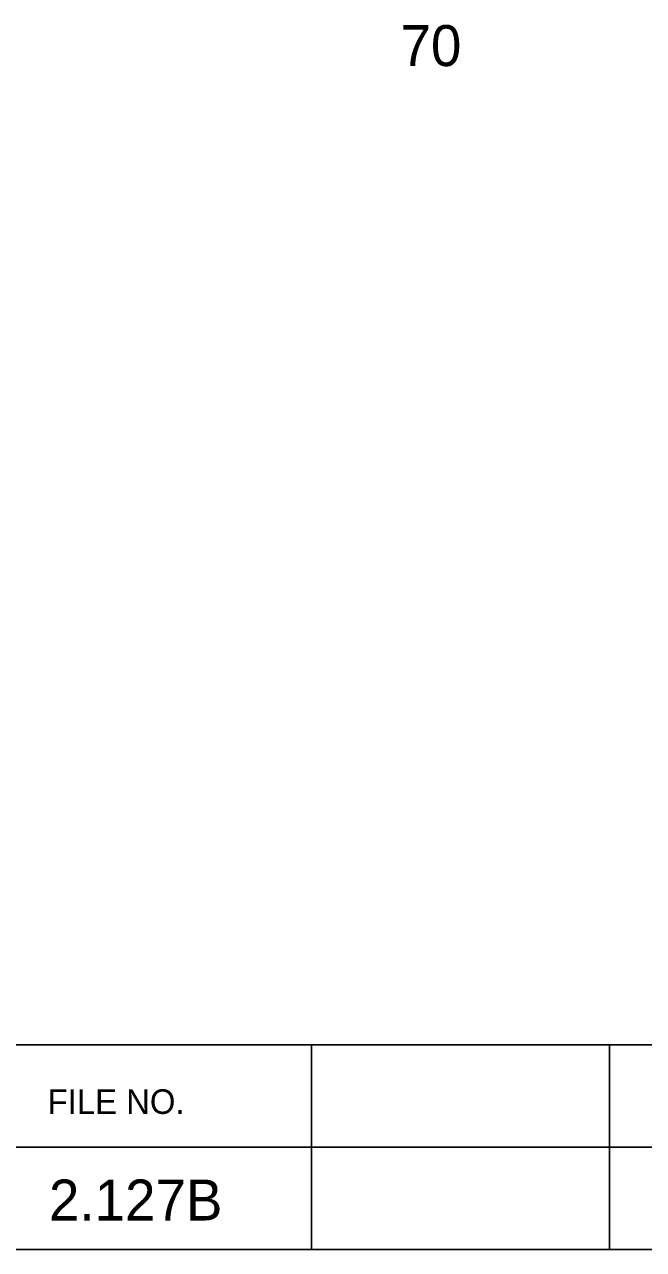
# Model space of a CAD drawing. Extents: x 1000 to 1162, y 999 to 8520.
# Drawn here: x 1145.41 to 1152.97, y 7425.05 to 7440.01 of the extents above; entities that cross this region are included whole.
import ezdxf

# ---------------------------------------------------------------- set-up
doc = ezdxf.new("R2010")
doc.units = 0
for name, color, linetype in [('Level 20', 7, 'Continuous'), ('Level 3', 7, 'Continuous'), ('Level 56', 7, 'Continuous')]:
    doc.layers.add(name, color=color, linetype=linetype)

msp = doc.modelspace()

# ---------------------------------------------------------------- linework, layer by layer
at = {"layer": 'Level 3'}
for p, q in [((1133.055, 7427.546), (1161.555, 7427.546)), ((1133.055, 7427.546), (1161.555, 7427.546)), ((1133.055, 7427.546), (1161.555, 7427.546)), ((1133.055, 7427.546), (1161.555, 7427.546)), ((1133.055, 7427.546), (1161.555, 7427.546)), ((1133.055, 7427.546), (1161.555, 7427.546)), ((1133.055, 7427.546), (1161.555, 7427.546)), ((1133.055, 7427.546), (1161.555, 7427.546)), ((1133.055, 7427.546), (1161.555, 7427.546)), ((1133.055, 7427.546), (1161.555, 7427.546)), ((1133.055, 7427.546), (1161.555, 7427.546)), ((1133.055, 7427.546), (1161.555, 7427.546)), ((1133.055, 7427.546), (1161.555, 7427.546)), ((1133.055, 7427.546), (1161.555, 7427.546)), ((1133.055, 7427.546), (1161.555, 7427.546)), ((1133.055, 7427.546), (1161.555, 7427.546)), ((1133.055, 7427.546), (1161.555, 7427.546)), ((1133.055, 7427.546), (1161.555, 7427.546)), ((1133.055, 7427.546), (1161.555, 7427.546)), ((1133.055, 7427.546), (1161.555, 7427.546)), ((1133.055, 7427.546), (1161.555, 7427.546)), ((1133.055, 7427.546), (1161.555, 7427.546)), ((1133.055, 7427.546), (1161.555, 7427.546)), ((1133.055, 7427.546), (1161.555, 7427.546)), ((1133.055, 7427.546), (1161.555, 7427.546)), ((1133.055, 7427.546), (1161.555, 7427.546)), ((1133.055, 7427.546), (1161.555, 7427.546)), ((1133.055, 7427.546), (1161.555, 7427.546)), ((1133.055, 7427.546), (1161.555, 7427.546)), ((1133.055, 7427.546), (1161.555, 7427.546)), ((1133.055, 7427.546), (1161.555, 7427.546)), ((1133.055, 7427.546), (1161.555, 7427.546)), ((1133.055, 7427.546), (1161.555, 7427.546)), ((1133.055, 7427.546), (1161.555, 7427.546)), ((1133.055, 7427.546), (1161.555, 7427.546)), ((1133.055, 7427.546), (1161.555, 7427.546)), ((1133.055, 7427.546), (1161.555, 7427.546)), ((1133.055, 7427.546), (1161.555, 7427.546)), ((1133.055, 7427.546), (1161.555, 7427.546)), ((1133.055, 7427.546), (1161.555, 7427.546)), ((1133.055, 7427.546), (1161.555, 7427.546)), ((1133.055, 7427.546), (1161.555, 7427.546)), ((1133.055, 7427.546), (1161.555, 7427.546)), ((1133.055, 7427.546), (1161.555, 7427.546)), ((1133.055, 7427.546), (1161.555, 7427.546)), ((1133.055, 7427.546), (1161.555, 7427.546)), ((1133.055, 7427.546), (1161.555, 7427.546)), ((1133.055, 7427.546), (1161.555, 7427.546)), ((1133.055, 7427.546), (1161.555, 7427.546)), ((1133.055, 7427.546), (1161.555, 7427.546)), ((1133.055, 7427.546), (1161.555, 7427.546)), ((1133.055, 7427.546), (1161.555, 7427.546)), ((1133.055, 7427.546), (1161.555, 7427.546)), ((1133.055, 7427.546), (1161.555, 7427.546)), ((1148.913, 7427.546), (1148.913, 7425.046)), ((1148.913, 7427.546), (1148.913, 7425.046)), ((1148.913, 7427.546), (1148.913, 7425.046)), ((1148.913, 7427.546), (1148.913, 7425.046)), ((1148.913, 7427.546), (1148.913, 7425.046)), ((1148.913, 7427.546), (1148.913, 7425.046)), ((1148.913, 7427.546), (1148.913, 7425.046)), ((1148.913, 7427.546), (1148.913, 7425.046)), ((1148.913, 7427.546), (1148.913, 7425.046)), ((1148.913, 7427.546), (1148.913, 7425.046)), ((1148.913, 7427.546), (1148.913, 7425.046)), ((1148.913, 7427.546), (1148.913, 7425.046)), ((1148.913, 7427.546), (1148.913, 7425.046)), ((1148.913, 7427.546), (1148.913, 7425.046)), ((1148.913, 7427.546), (1148.913, 7425.046)), ((1148.913, 7427.546), (1148.913, 7425.046)), ((1148.913, 7427.546), (1148.913, 7425.046)), ((1148.913, 7427.546), (1148.913, 7425.046)), ((1148.913, 7427.546), (1148.913, 7425.046)), ((1148.913, 7427.546), (1148.913, 7425.046)), ((1148.913, 7427.546), (1148.913, 7425.046)), ((1148.913, 7427.546), (1148.913, 7425.046)), ((1148.913, 7427.546), (1148.913, 7425.046)), ((1148.913, 7427.546), (1148.913, 7425.046)), ((1148.913, 7427.546), (1148.913, 7425.046)), ((1148.913, 7427.546), (1148.913, 7425.046)), ((1148.913, 7427.546), (1148.913, 7425.046)), ((1148.913, 7427.546), (1148.913, 7425.046)), ((1148.913, 7427.546), (1148.913, 7425.046)), ((1148.913, 7427.546), (1148.913, 7425.046)), ((1148.913, 7427.546), (1148.913, 7425.046)), ((1148.913, 7427.546), (1148.913, 7425.046)), ((1148.913, 7427.546), (1148.913, 7425.046)), ((1148.913, 7427.546), (1148.913, 7425.046)), ((1148.913, 7427.546), (1148.913, 7425.046)), ((1148.913, 7427.546), (1148.913, 7425.046)), ((1148.913, 7427.546), (1148.913, 7425.046)), ((1148.913, 7427.546), (1148.913, 7425.046)), ((1148.913, 7427.546), (1148.913, 7425.046)), ((1148.913, 7427.546), (1148.913, 7425.046)), ((1148.913, 7427.546), (1148.913, 7425.046)), ((1148.913, 7427.546), (1148.913, 7425.046)), ((1148.913, 7427.546), (1148.913, 7425.046)), ((1148.913, 7427.546), (1148.913, 7425.046)), ((1148.913, 7427.546), (1148.913, 7425.046)), ((1148.913, 7427.546), (1148.913, 7425.046)), ((1148.913, 7427.546), (1148.913, 7425.046)), ((1148.913, 7427.546), (1148.913, 7425.046)), ((1148.913, 7427.546), (1148.913, 7425.046)), ((1148.913, 7427.546), (1148.913, 7425.046)), ((1148.913, 7427.546), (1148.913, 7425.046)), ((1148.913, 7427.546), (1148.913, 7425.046)), ((1148.913, 7427.546), (1148.913, 7425.046)), ((1148.913, 7427.546), (1148.913, 7425.046)), ((1152.554, 7427.546), (1152.554, 7425.046)), ((1152.554, 7427.546), (1152.554, 7425.046)), ((1152.554, 7427.546), (1152.554, 7425.046)), ((1152.554, 7427.546), (1152.554, 7425.046)), ((1152.554, 7427.546), (1152.554, 7425.046)), ((1152.554, 7427.546), (1152.554, 7425.046)), ((1152.554, 7427.546), (1152.554, 7425.046)), ((1152.554, 7427.546), (1152.554, 7425.046)), ((1152.554, 7427.546), (1152.554, 7425.046)), ((1152.554, 7427.546), (1152.554, 7425.046)), ((1152.554, 7427.546), (1152.554, 7425.046)), ((1152.554, 7427.546), (1152.554, 7425.046)), ((1152.554, 7427.546), (1152.554, 7425.046)), ((1152.554, 7427.546), (1152.554, 7425.046)), ((1152.554, 7427.546), (1152.554, 7425.046)), ((1152.554, 7427.546), (1152.554, 7425.046)), ((1152.554, 7427.546), (1152.554, 7425.046)), ((1152.554, 7427.546), (1152.554, 7425.046)), ((1152.554, 7427.546), (1152.554, 7425.046)), ((1152.554, 7427.546), (1152.554, 7425.046)), ((1152.554, 7427.546), (1152.554, 7425.046)), ((1152.554, 7427.546), (1152.554, 7425.046)), ((1152.554, 7427.546), (1152.554, 7425.046)), ((1152.554, 7427.546), (1152.554, 7425.046)), ((1152.554, 7427.546), (1152.554, 7425.046)), ((1152.554, 7427.546), (1152.554, 7425.046)), ((1152.554, 7427.546), (1152.554, 7425.046)), ((1152.554, 7427.546), (1152.554, 7425.046)), ((1152.554, 7427.546), (1152.554, 7425.046)), ((1152.554, 7427.546), (1152.554, 7425.046)), ((1152.554, 7427.546), (1152.554, 7425.046)), ((1152.554, 7427.546), (1152.554, 7425.046)), ((1152.554, 7427.546), (1152.554, 7425.046)), ((1152.554, 7427.546), (1152.554, 7425.046)), ((1152.554, 7427.546), (1152.554, 7425.046)), ((1152.554, 7427.546), (1152.554, 7425.046)), ((1152.554, 7427.546), (1152.554, 7425.046)), ((1152.554, 7427.546), (1152.554, 7425.046)), ((1152.554, 7427.546), (1152.554, 7425.046)), ((1152.554, 7427.546), (1152.554, 7425.046)), ((1152.554, 7427.546), (1152.554, 7425.046)), ((1152.554, 7427.546), (1152.554, 7425.046)), ((1152.554, 7427.546), (1152.554, 7425.046)), ((1152.554, 7427.546), (1152.554, 7425.046)), ((1152.554, 7427.546), (1152.554, 7425.046)), ((1152.554, 7427.546), (1152.554, 7425.046)), ((1152.554, 7427.546), (1152.554, 7425.046)), ((1152.554, 7427.546), (1152.554, 7425.046)), ((1152.554, 7427.546), (1152.554, 7425.046)), ((1152.554, 7427.546), (1152.554, 7425.046)), ((1152.554, 7427.546), (1152.554, 7425.046)), ((1152.554, 7427.546), (1152.554, 7425.046)), ((1152.554, 7427.546), (1152.554, 7425.046)), ((1152.554, 7427.546), (1152.554, 7425.046)), ((1133.055, 7426.296), (1161.555, 7426.296)), ((1133.055, 7426.296), (1161.555, 7426.296)), ((1133.055, 7426.296), (1161.555, 7426.296)), ((1133.055, 7426.296), (1161.555, 7426.296)), ((1133.055, 7426.296), (1161.555, 7426.296)), ((1133.055, 7426.296), (1161.555, 7426.296)), ((1133.055, 7426.296), (1161.555, 7426.296)), ((1133.055, 7426.296), (1161.555, 7426.296)), ((1133.055, 7426.296), (1161.555, 7426.296)), ((1133.055, 7426.296), (1161.555, 7426.296)), ((1133.055, 7426.296), (1161.555, 7426.296)), ((1133.055, 7426.296), (1161.555, 7426.296)), ((1133.055, 7426.296), (1161.555, 7426.296)), ((1133.055, 7426.296), (1161.555, 7426.296)), ((1133.055, 7426.296), (1161.555, 7426.296)), ((1133.055, 7426.296), (1161.555, 7426.296)), ((1133.055, 7426.296), (1161.555, 7426.296)), ((1133.055, 7426.296), (1161.555, 7426.296)), ((1133.055, 7426.296), (1161.555, 7426.296)), ((1133.055, 7426.296), (1161.555, 7426.296)), ((1133.055, 7426.296), (1161.555, 7426.296)), ((1133.055, 7426.296), (1161.555, 7426.296)), ((1133.055, 7426.296), (1161.555, 7426.296)), ((1133.055, 7426.296), (1161.555, 7426.296)), ((1133.055, 7426.296), (1161.555, 7426.296)), ((1133.055, 7426.296), (1161.555, 7426.296)), ((1133.055, 7426.296), (1161.555, 7426.296)), ((1133.055, 7426.296), (1161.555, 7426.296)), ((1133.055, 7426.296), (1161.555, 7426.296)), ((1133.055, 7426.296), (1161.555, 7426.296)), ((1133.055, 7426.296), (1161.555, 7426.296)), ((1133.055, 7426.296), (1161.555, 7426.296)), ((1133.055, 7426.296), (1161.555, 7426.296)), ((1133.055, 7426.296), (1161.555, 7426.296)), ((1133.055, 7426.296), (1161.555, 7426.296)), ((1133.055, 7426.296), (1161.555, 7426.296)), ((1133.055, 7426.296), (1161.555, 7426.296)), ((1133.055, 7426.296), (1161.555, 7426.296)), ((1133.055, 7426.296), (1161.555, 7426.296)), ((1133.055, 7426.296), (1161.555, 7426.296)), ((1133.055, 7426.296), (1161.555, 7426.296)), ((1133.055, 7426.296), (1161.555, 7426.296)), ((1133.055, 7426.296), (1161.555, 7426.296)), ((1133.055, 7426.296), (1161.555, 7426.296)), ((1133.055, 7426.296), (1161.555, 7426.296)), ((1133.055, 7426.296), (1161.555, 7426.296)), ((1133.055, 7426.296), (1161.555, 7426.296)), ((1133.055, 7426.296), (1161.555, 7426.296)), ((1133.055, 7426.296), (1161.555, 7426.296)), ((1133.055, 7426.296), (1161.555, 7426.296)), ((1133.055, 7426.296), (1161.555, 7426.296)), ((1133.055, 7426.296), (1161.555, 7426.296)), ((1133.055, 7426.296), (1161.555, 7426.296)), ((1133.055, 7426.296), (1161.555, 7426.296)), ((1133.055, 7425.046), (1161.555, 7425.046)), ((1133.055, 7425.046), (1161.555, 7425.046)), ((1133.055, 7425.046), (1161.555, 7425.046)), ((1133.055, 7425.046), (1161.555, 7425.046)), ((1133.055, 7425.046), (1161.555, 7425.046)), ((1133.055, 7425.046), (1161.555, 7425.046)), ((1133.055, 7425.046), (1161.555, 7425.046)), ((1133.055, 7425.046), (1161.555, 7425.046)), ((1133.055, 7425.046), (1161.555, 7425.046)), ((1133.055, 7425.046), (1161.555, 7425.046)), ((1133.055, 7425.046), (1161.555, 7425.046)), ((1133.055, 7425.046), (1161.555, 7425.046)), ((1133.055, 7425.046), (1161.555, 7425.046)), ((1133.055, 7425.046), (1161.555, 7425.046)), ((1133.055, 7425.046), (1161.555, 7425.046)), ((1133.055, 7425.046), (1161.555, 7425.046)), ((1133.055, 7425.046), (1161.555, 7425.046)), ((1133.055, 7425.046), (1161.555, 7425.046)), ((1133.055, 7425.046), (1161.555, 7425.046)), ((1133.055, 7425.046), (1161.555, 7425.046)), ((1133.055, 7425.046), (1161.555, 7425.046)), ((1133.055, 7425.046), (1161.555, 7425.046)), ((1133.055, 7425.046), (1161.555, 7425.046)), ((1133.055, 7425.046), (1161.555, 7425.046)), ((1133.055, 7425.046), (1161.555, 7425.046)), ((1133.055, 7425.046), (1161.555, 7425.046)), ((1133.055, 7425.046), (1161.555, 7425.046)), ((1133.055, 7425.046), (1161.555, 7425.046)), ((1133.055, 7425.046), (1161.555, 7425.046)), ((1133.055, 7425.046), (1161.555, 7425.046)), ((1133.055, 7425.046), (1161.555, 7425.046)), ((1133.055, 7425.046), (1161.555, 7425.046)), ((1133.055, 7425.046), (1161.555, 7425.046)), ((1133.055, 7425.046), (1161.555, 7425.046)), ((1133.055, 7425.046), (1161.555, 7425.046)), ((1133.055, 7425.046), (1161.555, 7425.046)), ((1133.055, 7425.046), (1161.555, 7425.046)), ((1133.055, 7425.046), (1161.555, 7425.046)), ((1133.055, 7425.046), (1161.555, 7425.046)), ((1133.055, 7425.046), (1161.555, 7425.046)), ((1133.055, 7425.046), (1161.555, 7425.046)), ((1133.055, 7425.046), (1161.555, 7425.046)), ((1133.055, 7425.046), (1161.555, 7425.046)), ((1133.055, 7425.046), (1161.555, 7425.046)), ((1133.055, 7425.046), (1161.555, 7425.046)), ((1133.055, 7425.046), (1161.555, 7425.046)), ((1133.055, 7425.046), (1161.555, 7425.046)), ((1133.055, 7425.046), (1161.555, 7425.046)), ((1133.055, 7425.046), (1161.555, 7425.046)), ((1133.055, 7425.046), (1161.555, 7425.046)), ((1133.055, 7425.046), (1161.555, 7425.046)), ((1133.055, 7425.046), (1161.555, 7425.046)), ((1133.055, 7425.046), (1161.555, 7425.046)), ((1133.055, 7425.046), (1161.555, 7425.046))]:
    msp.add_line(p, q, dxfattribs=at)

# ---------------------------------------------------------------- texts
at = {"layer": 'Level 20'}
msp.add_text('2.127B', height=0.5, dxfattribs=at).set_placement((1145.707, 7425.4))
at = {"layer": 'Level 3'}
msp.add_text('FILE NO.', height=0.3, dxfattribs=at).set_placement((1145.691, 7426.702))
msp.add_text('FILE NO.', height=0.3, dxfattribs=at).set_placement((1145.691, 7426.702))
msp.add_text('FILE NO.', height=0.3, dxfattribs=at).set_placement((1145.691, 7426.702))
msp.add_text('FILE NO.', height=0.3, dxfattribs=at).set_placement((1145.691, 7426.702))
msp.add_text('FILE NO.', height=0.3, dxfattribs=at).set_placement((1145.691, 7426.702))
msp.add_text('FILE NO.', height=0.3, dxfattribs=at).set_placement((1145.691, 7426.702))
msp.add_text('FILE NO.', height=0.3, dxfattribs=at).set_placement((1145.691, 7426.702))
msp.add_text('FILE NO.', height=0.3, dxfattribs=at).set_placement((1145.691, 7426.702))
msp.add_text('FILE NO.', height=0.3, dxfattribs=at).set_placement((1145.691, 7426.702))
msp.add_text('FILE NO.', height=0.3, dxfattribs=at).set_placement((1145.691, 7426.702))
msp.add_text('FILE NO.', height=0.3, dxfattribs=at).set_placement((1145.691, 7426.702))
msp.add_text('FILE NO.', height=0.3, dxfattribs=at).set_placement((1145.691, 7426.702))
msp.add_text('FILE NO.', height=0.3, dxfattribs=at).set_placement((1145.691, 7426.702))
msp.add_text('FILE NO.', height=0.3, dxfattribs=at).set_placement((1145.691, 7426.702))
msp.add_text('FILE NO.', height=0.3, dxfattribs=at).set_placement((1145.691, 7426.702))
msp.add_text('FILE NO.', height=0.3, dxfattribs=at).set_placement((1145.691, 7426.702))
msp.add_text('FILE NO.', height=0.3, dxfattribs=at).set_placement((1145.691, 7426.702))
msp.add_text('FILE NO.', height=0.3, dxfattribs=at).set_placement((1145.691, 7426.702))
msp.add_text('FILE NO.', height=0.3, dxfattribs=at).set_placement((1145.691, 7426.702))
msp.add_text('FILE NO.', height=0.3, dxfattribs=at).set_placement((1145.691, 7426.702))
msp.add_text('FILE NO.', height=0.3, dxfattribs=at).set_placement((1145.691, 7426.702))
msp.add_text('FILE NO.', height=0.3, dxfattribs=at).set_placement((1145.691, 7426.702))
msp.add_text('FILE NO.', height=0.3, dxfattribs=at).set_placement((1145.691, 7426.702))
msp.add_text('FILE NO.', height=0.3, dxfattribs=at).set_placement((1145.691, 7426.702))
msp.add_text('FILE NO.', height=0.3, dxfattribs=at).set_placement((1145.691, 7426.702))
msp.add_text('FILE NO.', height=0.3, dxfattribs=at).set_placement((1145.691, 7426.702))
msp.add_text('FILE NO.', height=0.3, dxfattribs=at).set_placement((1145.691, 7426.702))
msp.add_text('FILE NO.', height=0.3, dxfattribs=at).set_placement((1145.691, 7426.702))
msp.add_text('FILE NO.', height=0.3, dxfattribs=at).set_placement((1145.691, 7426.702))
msp.add_text('FILE NO.', height=0.3, dxfattribs=at).set_placement((1145.691, 7426.702))
msp.add_text('FILE NO.', height=0.3, dxfattribs=at).set_placement((1145.691, 7426.702))
msp.add_text('FILE NO.', height=0.3, dxfattribs=at).set_placement((1145.691, 7426.702))
msp.add_text('FILE NO.', height=0.3, dxfattribs=at).set_placement((1145.691, 7426.702))
msp.add_text('FILE NO.', height=0.3, dxfattribs=at).set_placement((1145.691, 7426.702))
msp.add_text('FILE NO.', height=0.3, dxfattribs=at).set_placement((1145.691, 7426.702))
msp.add_text('FILE NO.', height=0.3, dxfattribs=at).set_placement((1145.691, 7426.702))
msp.add_text('FILE NO.', height=0.3, dxfattribs=at).set_placement((1145.691, 7426.702))
msp.add_text('FILE NO.', height=0.3, dxfattribs=at).set_placement((1145.691, 7426.702))
msp.add_text('FILE NO.', height=0.3, dxfattribs=at).set_placement((1145.691, 7426.702))
msp.add_text('FILE NO.', height=0.3, dxfattribs=at).set_placement((1145.691, 7426.702))
msp.add_text('FILE NO.', height=0.3, dxfattribs=at).set_placement((1145.691, 7426.702))
msp.add_text('FILE NO.', height=0.3, dxfattribs=at).set_placement((1145.691, 7426.702))
msp.add_text('FILE NO.', height=0.3, dxfattribs=at).set_placement((1145.691, 7426.702))
msp.add_text('FILE NO.', height=0.3, dxfattribs=at).set_placement((1145.691, 7426.702))
msp.add_text('FILE NO.', height=0.3, dxfattribs=at).set_placement((1145.691, 7426.702))
msp.add_text('FILE NO.', height=0.3, dxfattribs=at).set_placement((1145.691, 7426.702))
msp.add_text('FILE NO.', height=0.3, dxfattribs=at).set_placement((1145.691, 7426.702))
msp.add_text('FILE NO.', height=0.3, dxfattribs=at).set_placement((1145.691, 7426.702))
msp.add_text('FILE NO.', height=0.3, dxfattribs=at).set_placement((1145.691, 7426.702))
msp.add_text('FILE NO.', height=0.3, dxfattribs=at).set_placement((1145.691, 7426.702))
msp.add_text('FILE NO.', height=0.3, dxfattribs=at).set_placement((1145.691, 7426.702))
msp.add_text('FILE NO.', height=0.3, dxfattribs=at).set_placement((1145.691, 7426.702))
msp.add_text('FILE NO.', height=0.3, dxfattribs=at).set_placement((1145.691, 7426.702))
msp.add_text('FILE NO.', height=0.3, dxfattribs=at).set_placement((1145.691, 7426.702))
at = {"layer": 'Level 56'}
msp.add_text('70', height=0.5, dxfattribs=at).set_placement((1150, 7439.5))

doc.saveas('drawing.dxf')
